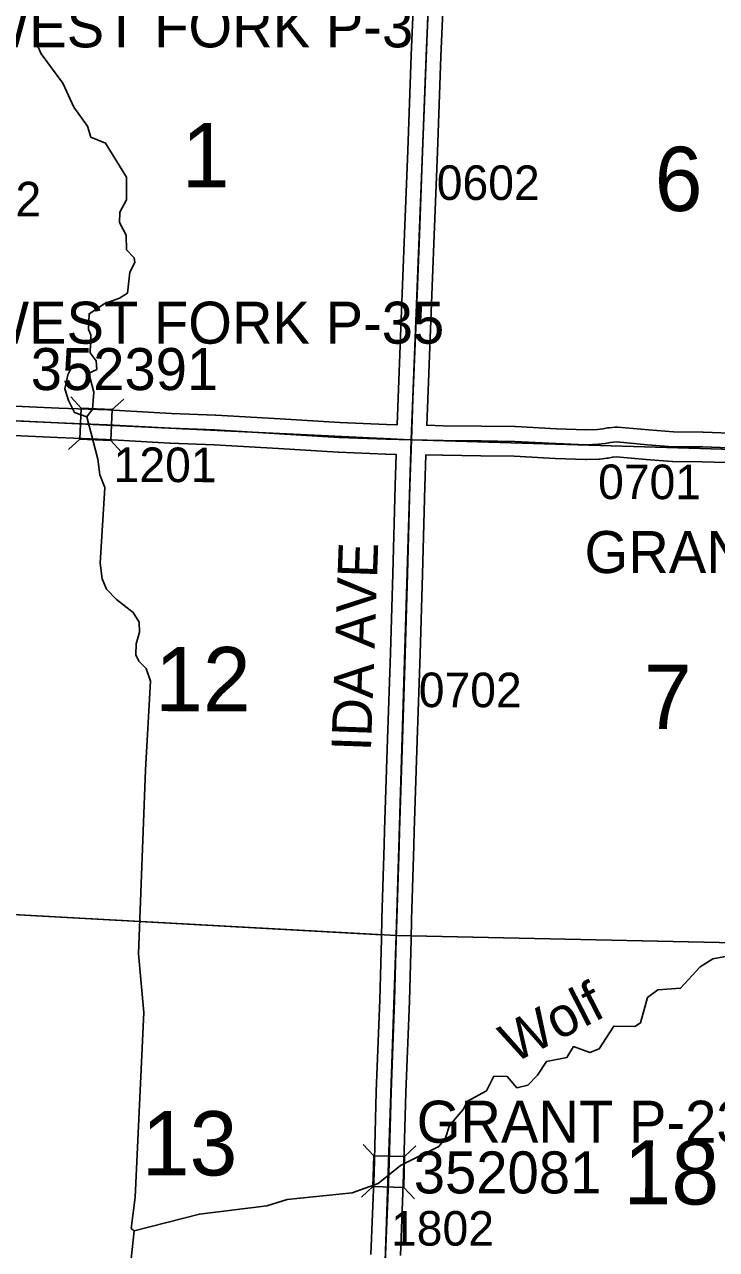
# Model space of a CAD drawing. Extents: x -157.2 to -99.3, y 12.2 to 46.2.
# Drawn here: x -129.648 to -128.248, y 25.853 to 28.332 of the extents above; entities that cross this region are included whole.
import ezdxf

# ---------------------------------------------------------------- set-up
doc = ezdxf.new("R2010")
doc.units = 0
for name, color, linetype in [('tdCoHydroRiver', 7, 'Continuous'), ('tdCoHydroTxtLg', 7, 'Continuous'), ('tdCoSecRdNmbr', 7, 'Continuous'), ('tdCoSecRdTxt', 7, 'Continuous'), ('tdCoSecRteBand', 7, 'Continuous'), ('tdCoSecRteCL', 7, 'Continuous'), ('tdCoSectLine', 7, 'Continuous'), ('tdCoSectLinePart', 7, 'Continuous'), ('tdCoSectNmbr', 7, 'Continuous'), ('tdCoStrucSec', 7, 'Continuous'), ('tdCoStrucSecCoName', 7, 'Continuous'), ('tdCoStrucSecFHWANum', 7, 'Continuous'), ('tdCoSurfGravel', 7, 'Continuous'), ('tdCoTwpBndryShd', 7, 'Continuous')]:
    doc.layers.add(name, color=color, linetype=linetype)

msp = doc.modelspace()

# ---------------------------------------------------------------- linework, layer by layer
at = {"layer": 'tdCoHydroRiver'}
for points in [[(-129.6274, 28.3711), (-129.6234, 28.292), (-129.6145, 28.2728), (-129.5705, 28.213), (-129.5483, 28.165), (-129.521, 28.1262), (-129.5138, 28.1039), (-129.4841, 28.092), (-129.442, 28.0228), (-129.4418, 27.977), (-129.4552, 27.9521), (-129.4558, 27.9316), (-129.4423, 27.9059), (-129.4418, 27.8762), (-129.4265, 27.8601), (-129.4253, 27.8507), (-129.4354, 27.8307), (-129.4401, 27.7886), (-129.4562, 27.7781)], [(-129.5182, 27.6266), (-129.5022, 27.634), (-129.5032, 27.6514), (-129.5154, 27.6675), (-129.5143, 27.7038), (-129.5187, 27.715), (-129.5177, 27.7466), (-129.4855, 27.7677), (-129.4562, 27.7781)], [(-129.5609, 27.6231), (-129.5542, 27.6355), (-129.5336, 27.6397), (-129.5182, 27.6266)], [(-129.5609, 27.6231), (-129.5665, 27.5949), (-129.5593, 27.5709), (-129.5474, 27.5469), (-129.5224, 27.5382)], [(-129.5224, 27.5382), (-129.5109, 27.5537), (-129.5083, 27.5884), (-129.5182, 27.6266)], [(-129.5224, 27.5382), (-129.4997, 27.4523), (-129.4959, 27.4206), (-129.4856, 27.395), (-129.4949, 27.2421), (-129.4911, 27.2104), (-129.4823, 27.1896), (-129.4624, 27.1684), (-129.4284, 27.1421), (-129.4164, 27.1228), (-129.4154, 27.1022), (-129.4225, 27.0788), (-129.4231, 27.0567), (-129.4172, 27.0439), (-129.4018, 27.0292), (-129.3931, 27.0036), (-129.4032, 26.8239), (-129.4175, 26.4516), (-129.4068, 26.3328), (-129.4243, 25.959), (-129.4325, 25.8961), (-129.4264, 25.8911)], [(-129.4264, 25.8911), (-129.2943, 25.9251), (-129.1581, 25.9415), (-129.1166, 25.9544), (-128.9852, 25.9678), (-128.9325, 25.9868), (-128.8873, 26.0233), (-128.8103, 26.0621), (-128.7972, 26.0775), (-128.7885, 26.104), (-128.7607, 26.1364), (-128.7523, 26.1535), (-128.7138, 26.1744), (-128.6987, 26.204), (-128.6719, 26.2032), (-128.6521, 26.1805), (-128.6298, 26.1861), (-128.6103, 26.2061), (-128.5921, 26.2339), (-128.5508, 26.2422), (-128.5375, 26.2639), (-128.5047, 26.2518), (-128.4856, 26.2592), (-128.4557, 26.3056), (-128.4132, 26.3044), (-128.4019, 26.3119), (-128.3877, 26.3636), (-128.3667, 26.3788), (-128.3209, 26.3821), (-128.2817, 26.4252), (-128.2559, 26.4418), (-128.2194, 26.4485)], [(-129.4264, 25.8911), (-129.4328, 25.8345)]]:
    msp.add_lwpolyline(points, dxfattribs=at)
at = {"layer": 'tdCoSecRteBand'}
for points in [[(-128.8944, 27.5223), (-128.8926, 27.5756), (-128.8926, 27.5757), (-128.8926, 27.5758), (-128.8862, 27.7356), (-128.8792, 27.9082), (-128.8728, 28.0768), (-128.8659, 28.2696), (-128.8659, 28.2697), (-128.8659, 28.2699), (-128.8583, 28.439)], [(-128.7983, 28.4363), (-128.806, 28.2673), (-128.8129, 28.0746), (-128.8129, 28.0746), (-128.8129, 28.0745), (-128.8193, 27.9059), (-128.8193, 27.9058), (-128.8193, 27.9058), (-128.8262, 27.7332), (-128.8262, 27.7332), (-128.8326, 27.5735), (-128.8344, 27.521), (-128.8011, 27.5203), (-128.7244, 27.5196), (-128.7242, 27.5196), (-128.7241, 27.5196), (-128.6561, 27.5183), (-128.6555, 27.5183), (-128.655, 27.5183), (-128.5719, 27.5139), (-128.5124, 27.5117), (-128.4891, 27.5126), (-128.478, 27.5138), (-128.4685, 27.5157), (-128.4668, 27.5161), (-128.4651, 27.5162), (-128.4535, 27.5172), (-128.4509, 27.5175), (-128.4482, 27.5172), (-128.3856, 27.5116), (-128.3352, 27.5077), (-128.2763, 27.5072), (-128.2759, 27.5072), (-128.2756, 27.5072), (-128.2031, 27.5047)], [(-129.6977, 27.5614), (-129.5789, 27.556), (-129.4801, 27.5521), (-129.4799, 27.5521), (-129.4796, 27.5521), (-129.3511, 27.5452), (-129.2621, 27.5417), (-129.2618, 27.5417), (-129.2615, 27.5417), (-129.1308, 27.5341), (-129.1308, 27.5341), (-129.1307, 27.5341), (-129.0104, 27.5267), (-128.9156, 27.5227), (-128.8947, 27.5223), (-128.8944, 27.5223)], [(-128.9478, 25.8436), (-128.9412, 26.0077), (-128.9365, 26.1727), (-128.9365, 26.1729), (-128.9365, 26.173), (-128.9296, 26.3583), (-128.9262, 26.4819), (-128.9251, 26.5231), (-128.9251, 26.5232), (-128.9251, 26.5233), (-128.9204, 26.6719), (-128.9197, 26.7016), (-128.9197, 26.7017), (-128.9197, 26.7018), (-128.9138, 26.886), (-128.9138, 26.8861), (-128.9138, 26.8861), (-128.9079, 27.0598), (-128.9034, 27.2215), (-128.9034, 27.2215), (-128.9034, 27.2215), (-128.8985, 27.3991), (-128.8985, 27.3992), (-128.8985, 27.3993), (-128.8964, 27.4623), (-128.9172, 27.4628), (-128.9175, 27.4628), (-128.9178, 27.4628), (-129.0132, 27.4667), (-129.0135, 27.4667), (-129.0138, 27.4668), (-129.1343, 27.4742), (-129.2647, 27.4818), (-129.3537, 27.4852), (-129.3539, 27.4852), (-129.3541, 27.4852), (-129.4827, 27.4921), (-129.5813, 27.4961), (-129.5814, 27.4961), (-129.5815, 27.4961), (-129.7006, 27.5015)], [(-128.2054, 27.4448), (-128.2772, 27.4472), (-128.3368, 27.4477), (-128.3378, 27.4477), (-128.3388, 27.4478), (-128.3903, 27.4518), (-128.3905, 27.4518), (-128.3907, 27.4518), (-128.451, 27.4572), (-128.4582, 27.4566), (-128.4674, 27.4547), (-128.4687, 27.4545), (-128.4701, 27.4543), (-128.4837, 27.4528), (-128.4847, 27.4527), (-128.4858, 27.4527), (-128.5112, 27.4517), (-128.5123, 27.4516), (-128.5134, 27.4517), (-128.5743, 27.4539), (-128.5746, 27.4539), (-128.5748, 27.4539), (-128.6577, 27.4583), (-128.7251, 27.4596), (-128.8019, 27.4603), (-128.8021, 27.4603), (-128.8023, 27.4603), (-128.8364, 27.461), (-128.8364, 27.4607), (-128.8385, 27.3973), (-128.8434, 27.2199), (-128.8479, 27.0581), (-128.8479, 27.058), (-128.8479, 27.0579), (-128.8538, 26.8841), (-128.8597, 26.7), (-128.8605, 26.6703), (-128.8605, 26.6702), (-128.8605, 26.6701), (-128.8652, 26.5214), (-128.8663, 26.4803), (-128.8696, 26.3565), (-128.8696, 26.3564), (-128.8696, 26.3562), (-128.8765, 26.1709), (-128.8812, 26.0058), (-128.8812, 26.0056), (-128.8812, 26.0054), (-128.8878, 25.8414)]]:
    msp.add_lwpolyline(points, dxfattribs=at)
at = {"layer": 'tdCoSecRteCL'}
for points in [[(-128.8654, 27.4917), (-128.8626, 27.5746), (-128.8562, 27.7344), (-128.8493, 27.907), (-128.8429, 28.0757), (-128.836, 28.2685), (-128.8283, 28.4377), (-128.8251, 28.521)], [(-129.8622, 27.5399), (-129.8184, 27.5381), (-129.6993, 27.5315), (-129.5801, 27.5261), (-129.4813, 27.5221), (-129.3525, 27.5152), (-129.2633, 27.5118), (-129.1326, 27.5041), (-129.012, 27.4967), (-128.9165, 27.4928), (-128.8654, 27.4917)], [(-128.9495, 24.9482), (-128.9485, 24.9721), (-128.9484, 24.9751), (-128.9461, 25.0108), (-128.9454, 25.0212), (-128.9413, 25.1647), (-128.9356, 25.3337), (-128.9299, 25.4838), (-128.9296, 25.491), (-128.9228, 25.6572), (-128.9178, 25.8424), (-128.9112, 26.0067), (-128.9065, 26.1719), (-128.8996, 26.3573), (-128.8962, 26.4811), (-128.8951, 26.5223), (-128.8905, 26.671), (-128.8897, 26.7008), (-128.8838, 26.8851), (-128.8779, 27.0589), (-128.8734, 27.2207), (-128.8685, 27.3983), (-128.8654, 27.4917)], [(-128.8654, 27.4917), (-128.8016, 27.4903), (-128.7247, 27.4896), (-128.6566, 27.4883), (-128.5732, 27.4839), (-128.5123, 27.4817), (-128.4869, 27.4827), (-128.4734, 27.4841), (-128.4625, 27.4864), (-128.4509, 27.4873), (-128.388, 27.4817), (-128.3365, 27.4777), (-128.2766, 27.4772), (-128.2041, 27.4748), (-128.1175, 27.4701), (-127.9646, 27.4644), (-127.8992, 27.4629)]]:
    msp.add_lwpolyline(points, dxfattribs=at)
at = {"layer": 'tdCoSectLine'}
for points in [[(-128.8657, 27.4917), (-128.8255, 28.521)], [(-129.8614, 27.5398), (-128.8657, 27.4917)], [(-128.8964, 26.4888), (-128.8657, 27.4917)], [(-128.8657, 27.4917), (-127.8995, 27.4629)], [(-129.894, 26.5431), (-128.8964, 26.4888)], [(-128.93, 25.491), (-128.8964, 26.4888)], [(-128.8964, 26.4888), (-127.9319, 26.4679)]]:
    msp.add_lwpolyline(points, dxfattribs=at)
at = {"layer": 'tdCoSectLinePart'}
for points in [[(-129.894, 26.5431), (-128.926, 26.4904)], [(-128.866, 26.4882), (-127.9615, 26.4685)]]:
    msp.add_lwpolyline(points, dxfattribs=at)
at = {"layer": 'tdCoStrucSec'}
for p, q in [((-129.5333, 27.5557), (-129.5544, 27.5788)), ((-129.4707, 27.5529), (-129.4476, 27.574)), ((-129.536, 27.4932), (-129.5591, 27.472)), ((-129.4735, 27.4904), (-129.4524, 27.4673)), ((-128.9418, 26.0432), (-128.9633, 26.066)), ((-128.8792, 26.0415), (-128.8565, 26.063)), ((-128.9436, 25.9807), (-128.9663, 25.9592)), ((-128.881, 25.9789), (-128.8595, 25.9561))]:
    msp.add_line(p, q, dxfattribs=at)
for points in [[(-129.5333, 27.5557), (-129.4707, 27.5529), (-129.4735, 27.4904), (-129.536, 27.4932)], [(-128.9436, 25.9807), (-128.9418, 26.0432), (-128.8792, 26.0415), (-128.881, 25.9789)]]:
    msp.add_lwpolyline(points, close=True, dxfattribs=at)
at = {"layer": 'tdCoSurfGravel'}
for points in [[(-128.8962, 26.4811), (-128.8951, 26.5223), (-128.8905, 26.671), (-128.8897, 26.7008), (-128.8838, 26.8851), (-128.8779, 27.0589), (-128.8734, 27.2207), (-128.8685, 27.3983), (-128.8654, 27.4917), (-128.8626, 27.5746), (-128.8562, 27.7344), (-128.8493, 27.907), (-128.8429, 28.0757), (-128.836, 28.2685), (-128.8283, 28.4377), (-128.8251, 28.521)], [(-129.8622, 27.5399), (-129.8184, 27.5381), (-129.6993, 27.5315), (-129.5801, 27.5261), (-129.4813, 27.5221), (-129.3525, 27.5152), (-129.2633, 27.5118), (-129.1326, 27.5041), (-129.012, 27.4967), (-128.9165, 27.4928), (-128.8654, 27.4917)], [(-128.8654, 27.4917), (-128.8016, 27.4903), (-128.7247, 27.4896), (-128.6566, 27.4883), (-128.5732, 27.4839), (-128.5123, 27.4817), (-128.4869, 27.4827), (-128.4734, 27.4841), (-128.4625, 27.4864), (-128.4509, 27.4873), (-128.388, 27.4817), (-128.3365, 27.4777), (-128.2766, 27.4772), (-128.2041, 27.4748), (-128.1175, 27.4701), (-127.9646, 27.4644), (-127.8992, 27.4629)], [(-128.9296, 25.491), (-128.9296, 25.491), (-128.9228, 25.6572), (-128.9178, 25.8424), (-128.9112, 26.0067), (-128.9065, 26.1719), (-128.8996, 26.3573), (-128.8962, 26.4811)]]:
    msp.add_lwpolyline(points, dxfattribs=at)
at = {"layer": 'tdCoTwpBndryShd'}
msp.add_lwpolyline([(-128.6576, 34.667), (-128.6804, 33.5187), (-128.7065, 32.5225), (-128.7373, 31.5164), (-128.7661, 30.5223), (-128.7967, 29.5185), (-128.8255, 28.521), (-128.8657, 27.4917), (-128.8964, 26.4888), (-128.93, 25.491), (-128.9664, 24.4882), (-129.007, 23.4876), (-129.0347, 22.4935), (-129.0534, 21.5204), (-129.0947, 20.5153), (-129.1281, 19.5112), (-129.1634, 18.5052), (-129.1907, 17.5067), (-129.1913, 17.4992), (-129.2203, 16.5019)], dxfattribs=at)

# ---------------------------------------------------------------- texts
at = {"layer": 'tdCoHydroTxtLg'}
msp.add_text('Wolf', height=0.08, rotation=27.1651, dxfattribs=at).set_placement((-128.6593, 26.2291))
at = {"layer": 'tdCoSecRdNmbr'}
for s, rotation, p in [('0602', 359.9021, (-128.8143, 27.9771)), ('0102', 359.9013, (-129.8228, 27.944)), ('1201', 359.9016, (-129.468, 27.4063)), ('0701', 359.9024, (-128.4879, 27.3718)), ('0702', 359.9021, (-128.8507, 26.9508)), ('1802', 359.9021, (-128.9068, 25.8614))]:
    msp.add_text(s, height=0.07, rotation=rotation, dxfattribs=at).set_placement(p)
at = {"layer": 'tdCoSecRdTxt'}
msp.add_text('IDA AVE', height=0.08, rotation=87.9721, dxfattribs=at).set_placement((-128.9475, 26.8607))
at = {"layer": 'tdCoSectNmbr'}
for s, rotation, p in [('1', 359.9016, (-129.3303, 28.0028)), ('6', 359.9024, (-128.3734, 27.9547)), ('12', 359.9017, (-129.3841, 26.9427)), ('7', 359.9024, (-128.3954, 26.9066)), ('13', 359.9017, (-129.411, 26.0035)), ('18', 359.9024, (-128.4364, 25.9447))]:
    msp.add_text(s, height=0.13, rotation=rotation, dxfattribs=at).set_placement(p)
at = {"layer": 'tdCoStrucSecCoName'}
for s, p in [('WEST FORK P-3', (-129.746, 28.2857)), ('WEST FORK P-35', (-129.7464, 27.6862)), ('GRANT O-38', (-128.5153, 27.2221)), ('GRANT P-237', (-128.8549, 26.0695))]:
    msp.add_text(s, height=0.085, dxfattribs=at).set_placement(p)
at = {"layer": 'tdCoStrucSecFHWANum'}
for s, p in [('352391', (-129.6357, 27.5923)), ('352081', (-128.8607, 25.9669))]:
    msp.add_text(s, height=0.085, dxfattribs=at).set_placement(p)

doc.saveas('drawing.dxf')
